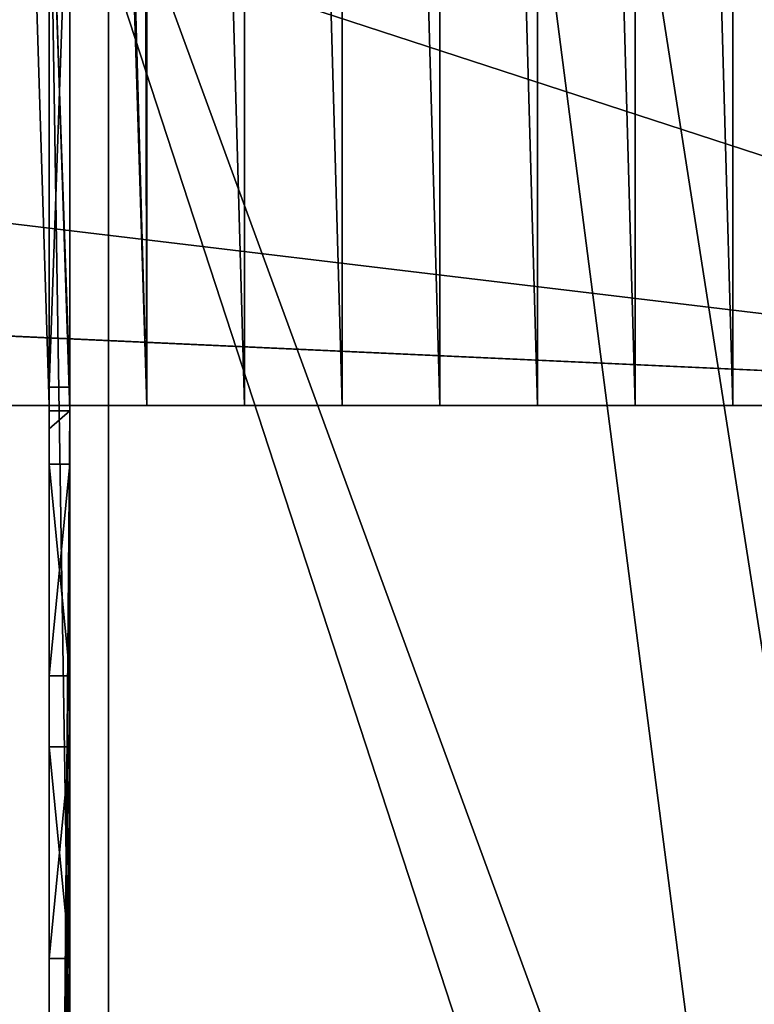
# Model space of a CAD drawing. Extents: x 22936 to 50368, y -4877 to 31080.
# Tile 380 of 601: x 46191 to 46439, y 3829 to 4161. Entities that reach past the tile are written whole.
import ezdxf

# ---------------------------------------------------------------- set-up
doc = ezdxf.new("R2010")
doc.units = 0
for name, color, linetype in [('01_GROS_OEUVRE', 251, 'CONTINUOUS'), ('03_COUVERTURE_BARDAGE', 44, 'CONTINUOUS'), ('04_MENUISERIES_EXT_', 40, 'CONTINUOUS'), ('05_VITRAGES', 40, 'CONTINUOUS'), ('08_AMENAGEMENTS_EXTERIEURS', 253, 'CONTINUOUS')]:
    doc.layers.add(name, color=color, linetype=linetype)

# ---------------------------------------------------------------- blocks, each defined once
blk = doc.blocks.new('GROUPER_11')
at = {"layer": '01_GROS_OEUVRE'}
for p, q in [((2068, 2624.22, -50), (2068, 1093, -50)), ((2068, 2624.22, 60), (2068, 1328, 60)), ((2088, 2604.22, 60), (2088, 1348, 60)), ((2088, 2604.22, 30), (2088, 1348, 30))]:
    blk.add_line(p, q, dxfattribs=at)
mesh = blk.add_polyface(dxfattribs=at)
corners = [(2068, 2624.22, -50), (2568, 1093, -50), (2068, 1093, -50), (2568, 2624.22, -50)]
mesh.append_faces([[corners[k] for k in face] for face in [(0, 1, 2), (1, 0, 3)]], dxfattribs={"vtx0": -1})
mesh = blk.add_polyface(dxfattribs=at)
corners = [(2068, 1328, 60), (2088, 1348, 60), (2068, 2624.22, 60), (2568, 1328, 60), (2548, 1348, 60), (2568, 2624.22, 60), (2088, 2604.22, 60), (2548, 2604.22, 60)]
mesh.append_faces([[corners[k] for k in face] for face in [(0, 1, 2), (1, 3, 4), (2, 6, 5), (6, 2, 1)]], dxfattribs={"vtx0": -1, "vtx1": -1})
mesh.append_faces([[corners[k] for k in face] for face in [(1, 0, 3), (4, 3, 5), (5, 6, 7), (5, 7, 4)]], dxfattribs={"vtx0": -1, "vtx2": -1})
at = {"layer": '01_GROS_OEUVRE', "color": 9}
mesh = blk.add_polyface(dxfattribs=at)
corners = [(2068, 2624.22, 60), (2068, 1328), (2068, 1328, 60), (2068, 1093, -50), (2068, 1093), (2068, 2624.22, -50)]
mesh.append_faces([[corners[k] for k in face] for face in [(0, 1, 2), (1, 3, 4)]], dxfattribs={"vtx0": -1, "color": 9})
mesh.append_faces([[corners[k] for k in face] for face in [(3, 1, 5), (5, 1, 0)]], dxfattribs={"vtx0": -1, "vtx1": -1, "color": 9})
at = {"layer": '01_GROS_OEUVRE', "color": 253}
mesh = blk.add_polyface(dxfattribs=at)
corners = [(2548, 1348, 30), (2088, 2604.22, 30), (2088, 1348, 30), (2548, 2604.22, 30)]
mesh.append_faces([[corners[k] for k in face] for face in [(0, 1, 2), (1, 0, 3)]], dxfattribs={"vtx0": -1, "color": 253})
at = {"layer": '01_GROS_OEUVRE'}
mesh = blk.add_polyface(dxfattribs=at)
corners = [(2088, 2604.22, 30), (2088, 1348, 60), (2088, 1348, 30), (2088, 2604.22, 60)]
mesh.append_faces([[corners[k] for k in face] for face in [(0, 1, 2), (1, 0, 3)]], dxfattribs={"vtx0": -1})
blk = doc.blocks.new('GROUPER_15')
at = {"layer": '08_AMENAGEMENTS_EXTERIEURS'}
blk.add_line((4229.78, 2624.22), (4229.78, 1093), dxfattribs=at)
mesh = blk.add_polyface(dxfattribs=at)
corners = [(3974.78, 2624.22), (4229.78, 1093), (3974.78, 1093), (4229.78, 2624.22)]
mesh.append_faces([[corners[k] for k in face] for face in [(0, 1, 2), (1, 0, 3)]], dxfattribs={"vtx0": -1})
blk = doc.blocks.new('GROUPER_54')
at = {"layer": '04_MENUISERIES_EXT_'}
for p, q in [((0, 1317.22, 240), (0, 1531.22, 240)), ((0, 1531.22), (0, 1317.22)), ((7, 1531.22), (7, 1317.22)), ((7, 1317.22, 240), (7, 1531.22, 240)), ((0, 1324.22, 233), (0, 1524.22, 233)), ((0, 1524.22, 7), (0, 1324.22, 7)), ((7, 1524.22, 7), (7, 1324.22, 7)), ((7, 1324.22, 233), (7, 1524.22, 233)), ((0, 1324.22, 7), (7, 1324.22, 7)), ((0, 1324.22, 7), (0, 1324.22, 233)), ((0, 1324.22, 233), (7, 1324.22, 233)), ((7, 1324.22, 7), (7, 1324.22, 233)), ((0, 1112.22, 240), (0, 1317.22, 240)), ((0, 1317.22), (0, 1317.22, 240)), ((0, 1317.22), (0, 1316.22)), ((0, 1316.22), (0, 1310.22)), ((0, 1316.22), (7, 1316.22)), ((7, 1112.22, 240), (7, 1317.22, 240)), ((7, 1317.22), (7, 1317.22, 240)), ((7, 1317.22), (7, 1316.22)), ((7, 1316.22), (7, 1310.22)), ((0, 1310.22, 233), (0, 1310.22)), ((0, 1310.22), (0, 1214.72)), ((0, 1214.72, 233), (0, 1310.22, 233)), ((7, 1214.72, 233), (7, 1310.22, 233)), ((7, 1310.22, 233), (7, 1310.22)), ((7, 1310.22), (7, 1214.72)), ((0, 1303.22, 7), (0, 1221.72, 7)), ((0, 1221.72, 226), (0, 1303.22, 226)), ((0, 1303.22, 226), (0, 1303.22, 7)), ((7, 1221.72, 226), (7, 1303.22, 226)), ((7, 1303.22, 7), (7, 1221.72, 7)), ((7, 1303.22, 226), (7, 1303.22, 7)), ((0, 1298.22, 12), (0, 1226.72, 12)), ((0, 1298.22, 221), (0, 1298.22, 12)), ((0, 1226.72, 221), (0, 1298.22, 221)), ((0, 1298.22, 12), (7, 1298.22, 12)), ((0, 1298.22, 221), (7, 1298.22, 221)), ((7, 1298.22, 221), (7, 1298.22, 12)), ((7, 1298.22, 12), (7, 1226.72, 12)), ((7, 1226.72, 221), (7, 1298.22, 221)), ((0, 1226.72, 12), (0, 1226.72, 221)), ((0, 1226.72, 12), (7, 1226.72, 12)), ((0, 1226.72, 221), (7, 1226.72, 221)), ((7, 1226.72, 12), (7, 1226.72, 221)), ((0, 1221.72, 7), (0, 1221.72, 226)), ((7, 1221.72, 7), (7, 1221.72, 226)), ((0, 1214.72, 233), (0, 1214.72)), ((0, 1119.22, 233), (0, 1214.72, 233)), ((0, 1214.72), (0, 1119.22)), ((7, 1119.22, 233), (7, 1214.72, 233)), ((7, 1214.72, 233), (7, 1214.72)), ((7, 1214.72), (7, 1119.22)), ((0, 1207.72, 7), (0, 1126.22, 7)), ((0, 1207.72, 226), (0, 1207.72, 7)), ((0, 1126.22, 226), (0, 1207.72, 226)), ((7, 1126.22, 226), (7, 1207.72, 226)), ((7, 1207.72, 7), (7, 1126.22, 7)), ((7, 1207.72, 226), (7, 1207.72, 7)), ((0, 1131.22, 221), (0, 1202.72, 221)), ((0, 1202.72, 221), (7, 1202.72, 221)), ((0, 1202.72, 221), (0, 1202.72, 12)), ((0, 1202.72, 12), (0, 1131.22, 12)), ((0, 1202.72, 12), (7, 1202.72, 12)), ((7, 1131.22, 221), (7, 1202.72, 221)), ((7, 1202.72, 221), (7, 1202.72, 12)), ((7, 1202.72, 12), (7, 1131.22, 12)), ((0, 1131.22, 221), (7, 1131.22, 221)), ((0, 1131.22, 12), (0, 1131.22, 221)), ((0, 1131.22, 12), (7, 1131.22, 12)), ((7, 1131.22, 12), (7, 1131.22, 221)), ((0, 1126.22, 7), (0, 1126.22, 226)), ((7, 1126.22, 7), (7, 1126.22, 226)), ((0, 1119.22), (0, 1119.22, 233)), ((0, 1119.22), (0, 1112.22)), ((7, 1119.22), (7, 1119.22, 233)), ((7, 1119.22), (7, 1112.22))]:
    blk.add_line(p, q, dxfattribs=at)
mesh = blk.add_polyface(dxfattribs=at)
corners = [(0, 1317.22, 240), (0, 1324.22, 233), (0, 1324.22, 7), (0, 1531.22, 240), (0, 1524.22, 233), (0, 1531.22), (0, 1317.22), (0, 1524.22, 7)]
mesh.append_faces([[corners[k] for k in face] for face in [(1, 3, 4), (6, 2, 5)]], dxfattribs={"vtx0": -1, "vtx1": -1})
mesh.append_faces([[corners[k] for k in face] for face in [(0, 1, 2), (1, 0, 3), (4, 3, 5), (2, 6, 0), (5, 2, 7), (5, 7, 4)]], dxfattribs={"vtx0": -1, "vtx2": -1})
mesh = blk.add_polyface(dxfattribs=at)
corners = [(7, 1531.22), (7, 1317.22), (0, 1531.22), (0, 1316.22), (0, 1317.22), (7, 1316.22)]
mesh.append_faces([[corners[k] for k in face] for face in [(2, 3, 4)]], dxfattribs={"vtx0": -1})
mesh.append_faces([[corners[k] for k in face] for face in [(3, 2, 5), (5, 2, 1)]], dxfattribs={"vtx0": -1, "vtx1": -1})
mesh.append_faces([[corners[k] for k in face] for face in [(0, 1, 2)]], dxfattribs={"vtx1": -1})
mesh = blk.add_polyface(dxfattribs=at)
corners = [(7, 1317.22), (7, 1324.22, 7), (7, 1317.22, 240), (7, 1531.22), (7, 1524.22, 7), (7, 1524.22, 233), (7, 1324.22, 233), (7, 1531.22, 240)]
mesh.append_faces([[corners[k] for k in face] for face in [(0, 1, 2), (1, 3, 4), (4, 3, 5), (2, 6, 7), (6, 2, 1), (7, 5, 3)]], dxfattribs={"vtx0": -1, "vtx1": -1})
mesh.append_faces([[corners[k] for k in face] for face in [(1, 0, 3), (7, 6, 5)]], dxfattribs={"vtx0": -1, "vtx2": -1})
mesh = blk.add_polyface(dxfattribs=at)
corners = [(7, 1324.22, 7), (0, 1524.22, 7), (0, 1324.22, 7), (7, 1524.22, 7)]
mesh.append_faces([[corners[k] for k in face] for face in [(0, 1, 2), (1, 0, 3)]], dxfattribs={"vtx0": -1})
mesh = blk.add_polyface(dxfattribs=at)
corners = [(7, 1524.22, 233), (0, 1324.22, 233), (0, 1524.22, 233), (7, 1324.22, 233)]
mesh.append_faces([[corners[k] for k in face] for face in [(0, 1, 2), (1, 0, 3)]], dxfattribs={"vtx0": -1})
mesh = blk.add_polyface(dxfattribs=at)
corners = [(0, 1324.22, 233), (7, 1324.22, 7), (0, 1324.22, 7), (7, 1324.22, 233)]
mesh.append_faces([[corners[k] for k in face] for face in [(0, 1, 2), (1, 0, 3)]], dxfattribs={"vtx0": -1})
mesh = blk.add_polyface(dxfattribs=at)
corners = [(0, 1112.22, 240), (0, 1119.22), (0, 1112.22), (0, 1119.22, 233), (0, 1317.22, 240), (0, 1214.72, 233), (0, 1310.22, 233), (0, 1316.22), (0, 1317.22), (0, 1310.22)]
mesh.append_faces([[corners[k] for k in face] for face in [(0, 1, 2), (7, 4, 8)]], dxfattribs={"vtx0": -1})
mesh.append_faces([[corners[k] for k in face] for face in [(1, 0, 3), (3, 4, 5), (5, 4, 6)]], dxfattribs={"vtx0": -1, "vtx1": -1})
mesh.append_faces([[corners[k] for k in face] for face in [(6, 4, 7)]], dxfattribs={"vtx0": -1, "vtx1": -1, "vtx2": -1})
mesh.append_faces([[corners[k] for k in face] for face in [(3, 0, 4)]], dxfattribs={"vtx0": -1, "vtx2": -1})
mesh.append_faces([[corners[k] for k in face] for face in [(7, 9, 6)]], dxfattribs={"vtx2": -1})
mesh = blk.add_polyface(dxfattribs=at)
corners = [(7, 1316.22), (0, 1310.22), (0, 1316.22), (0, 470.22), (0, 235), (7, 1310.22), (7, 1214.72), (7, 7), (7, 1112.22), (7, 117.5), (7, 1119.22), (7, 898.22), (7, 684.22), (7, 470.22), (7, 228), (7, 235), (0, 7), (7, 0), (0, 0), (0, 117.5), (0, 228), (0, 1119.22), (0, 1214.72), (0, 1112.22), (0, 898.22), (0, 684.22)]
mesh.append_faces([[corners[k] for k in face] for face in [(0, 1, 2), (8, 6, 10), (14, 13, 15), (16, 17, 18), (1, 21, 22)]], dxfattribs={"vtx0": -1})
mesh.append_faces([[corners[k] for k in face] for face in [(3, 0, 4), (7, 8, 9), (9, 13, 14), (17, 4, 7), (21, 1, 23), (23, 1, 24), (24, 1, 25), (25, 1, 3)]], dxfattribs={"vtx0": -1, "vtx1": -1})
mesh.append_faces([[corners[k] for k in face] for face in [(1, 0, 3), (4, 6, 7), (8, 7, 6)]], dxfattribs={"vtx0": -1, "vtx1": -1, "vtx2": -1})
mesh.append_faces([[corners[k] for k in face] for face in [(4, 0, 5), (4, 5, 6), (9, 8, 11), (9, 11, 12), (9, 12, 13), (17, 16, 19), (17, 19, 20), (17, 20, 4)]], dxfattribs={"vtx0": -1, "vtx2": -1})
mesh = blk.add_polyface(dxfattribs=at)
corners = [(7, 1316.22), (7, 1310.22, 233), (7, 1310.22), (7, 1119.22), (7, 1112.22, 240), (7, 1112.22), (7, 1119.22, 233), (7, 1317.22, 240), (7, 1214.72, 233), (7, 1317.22)]
mesh.append_faces([[corners[k] for k in face] for face in [(0, 1, 2), (3, 4, 5), (7, 0, 9)]], dxfattribs={"vtx0": -1})
mesh.append_faces([[corners[k] for k in face] for face in [(4, 6, 7)]], dxfattribs={"vtx0": -1, "vtx1": -1})
mesh.append_faces([[corners[k] for k in face] for face in [(7, 1, 0)]], dxfattribs={"vtx0": -1, "vtx1": -1, "vtx2": -1})
mesh.append_faces([[corners[k] for k in face] for face in [(4, 3, 6), (7, 6, 8), (7, 8, 1)]], dxfattribs={"vtx0": -1, "vtx2": -1})
mesh = blk.add_polyface(dxfattribs=at)
corners = [(0, 1214.72, 233), (0, 1221.72, 226), (0, 1221.72, 7), (0, 1310.22, 233), (0, 1303.22, 226), (0, 1310.22), (0, 1214.72), (0, 1303.22, 7)]
mesh.append_faces([[corners[k] for k in face] for face in [(1, 3, 4), (6, 2, 5)]], dxfattribs={"vtx0": -1, "vtx1": -1})
mesh.append_faces([[corners[k] for k in face] for face in [(0, 1, 2), (1, 0, 3), (4, 3, 5), (2, 6, 0), (5, 2, 7), (5, 7, 4)]], dxfattribs={"vtx0": -1, "vtx2": -1})
mesh = blk.add_polyface(dxfattribs=at)
corners = [(7, 1214.72), (7, 1221.72, 7), (7, 1214.72, 233), (7, 1310.22), (7, 1303.22, 7), (7, 1303.22, 226), (7, 1221.72, 226), (7, 1310.22, 233)]
mesh.append_faces([[corners[k] for k in face] for face in [(0, 1, 2), (1, 3, 4), (4, 3, 5), (2, 6, 7), (6, 2, 1), (7, 5, 3)]], dxfattribs={"vtx0": -1, "vtx1": -1})
mesh.append_faces([[corners[k] for k in face] for face in [(1, 0, 3), (7, 6, 5)]], dxfattribs={"vtx0": -1, "vtx2": -1})
mesh = blk.add_polyface(dxfattribs=at)
corners = [(0, 1221.72, 226), (0, 1226.72, 221), (0, 1226.72, 12), (0, 1303.22, 226), (0, 1298.22, 221), (0, 1303.22, 7), (0, 1221.72, 7), (0, 1298.22, 12)]
mesh.append_faces([[corners[k] for k in face] for face in [(1, 3, 4), (6, 2, 5)]], dxfattribs={"vtx0": -1, "vtx1": -1})
mesh.append_faces([[corners[k] for k in face] for face in [(0, 1, 2), (1, 0, 3), (4, 3, 5), (2, 6, 0), (5, 2, 7), (5, 7, 4)]], dxfattribs={"vtx0": -1, "vtx2": -1})
mesh = blk.add_polyface(dxfattribs=at)
corners = [(7, 1221.72, 7), (7, 1226.72, 12), (7, 1221.72, 226), (7, 1303.22, 7), (7, 1298.22, 12), (7, 1298.22, 221), (7, 1226.72, 221), (7, 1303.22, 226)]
mesh.append_faces([[corners[k] for k in face] for face in [(0, 1, 2), (1, 3, 4), (4, 3, 5), (2, 6, 7), (6, 2, 1), (7, 5, 3)]], dxfattribs={"vtx0": -1, "vtx1": -1})
mesh.append_faces([[corners[k] for k in face] for face in [(1, 0, 3), (7, 6, 5)]], dxfattribs={"vtx0": -1, "vtx2": -1})
mesh = blk.add_polyface(dxfattribs=at)
corners = [(7, 1226.72, 12), (0, 1298.22, 12), (0, 1226.72, 12), (7, 1298.22, 12)]
mesh.append_faces([[corners[k] for k in face] for face in [(0, 1, 2), (1, 0, 3)]], dxfattribs={"vtx0": -1})
mesh = blk.add_polyface(dxfattribs=at)
corners = [(7, 1298.22, 12), (0, 1298.22, 221), (0, 1298.22, 12), (7, 1298.22, 221)]
mesh.append_faces([[corners[k] for k in face] for face in [(0, 1, 2), (1, 0, 3)]], dxfattribs={"vtx0": -1})
mesh = blk.add_polyface(dxfattribs=at)
corners = [(7, 1298.22, 221), (0, 1226.72, 221), (0, 1298.22, 221), (7, 1226.72, 221)]
mesh.append_faces([[corners[k] for k in face] for face in [(0, 1, 2), (1, 0, 3)]], dxfattribs={"vtx0": -1})
mesh = blk.add_polyface(dxfattribs=at)
corners = [(0, 1226.72, 221), (7, 1226.72, 12), (0, 1226.72, 12), (7, 1226.72, 221)]
mesh.append_faces([[corners[k] for k in face] for face in [(0, 1, 2), (1, 0, 3)]], dxfattribs={"vtx0": -1})
mesh = blk.add_polyface(dxfattribs=at)
corners = [(0, 1119.22, 233), (0, 1126.22, 226), (0, 1126.22, 7), (0, 1214.72, 233), (0, 1207.72, 226), (0, 1214.72), (0, 1119.22), (0, 1207.72, 7)]
mesh.append_faces([[corners[k] for k in face] for face in [(1, 3, 4), (6, 2, 5)]], dxfattribs={"vtx0": -1, "vtx1": -1})
mesh.append_faces([[corners[k] for k in face] for face in [(0, 1, 2), (1, 0, 3), (4, 3, 5), (2, 6, 0), (5, 2, 7), (5, 7, 4)]], dxfattribs={"vtx0": -1, "vtx2": -1})
mesh = blk.add_polyface(dxfattribs=at)
corners = [(7, 1119.22), (7, 1126.22, 7), (7, 1119.22, 233), (7, 1214.72), (7, 1207.72, 7), (7, 1207.72, 226), (7, 1126.22, 226), (7, 1214.72, 233)]
mesh.append_faces([[corners[k] for k in face] for face in [(0, 1, 2), (1, 3, 4), (4, 3, 5), (2, 6, 7), (6, 2, 1), (7, 5, 3)]], dxfattribs={"vtx0": -1, "vtx1": -1})
mesh.append_faces([[corners[k] for k in face] for face in [(1, 0, 3), (7, 6, 5)]], dxfattribs={"vtx0": -1, "vtx2": -1})
mesh = blk.add_polyface(dxfattribs=at)
corners = [(0, 1126.22, 226), (0, 1131.22, 221), (0, 1131.22, 12), (0, 1207.72, 226), (0, 1202.72, 221), (0, 1207.72, 7), (0, 1126.22, 7), (0, 1202.72, 12)]
mesh.append_faces([[corners[k] for k in face] for face in [(1, 3, 4), (6, 2, 5)]], dxfattribs={"vtx0": -1, "vtx1": -1})
mesh.append_faces([[corners[k] for k in face] for face in [(0, 1, 2), (1, 0, 3), (4, 3, 5), (2, 6, 0), (5, 2, 7), (5, 7, 4)]], dxfattribs={"vtx0": -1, "vtx2": -1})
mesh = blk.add_polyface(dxfattribs=at)
corners = [(7, 1126.22, 7), (7, 1131.22, 12), (7, 1126.22, 226), (7, 1207.72, 7), (7, 1202.72, 12), (7, 1202.72, 221), (7, 1131.22, 221), (7, 1207.72, 226)]
mesh.append_faces([[corners[k] for k in face] for face in [(0, 1, 2), (1, 3, 4), (4, 3, 5), (2, 6, 7), (6, 2, 1), (7, 5, 3)]], dxfattribs={"vtx0": -1, "vtx1": -1})
mesh.append_faces([[corners[k] for k in face] for face in [(1, 0, 3), (7, 6, 5)]], dxfattribs={"vtx0": -1, "vtx2": -1})
mesh = blk.add_polyface(dxfattribs=at)
corners = [(7, 1202.72, 221), (0, 1131.22, 221), (0, 1202.72, 221), (7, 1131.22, 221)]
mesh.append_faces([[corners[k] for k in face] for face in [(0, 1, 2), (1, 0, 3)]], dxfattribs={"vtx0": -1})
mesh = blk.add_polyface(dxfattribs=at)
corners = [(7, 1131.22, 12), (0, 1202.72, 12), (0, 1131.22, 12), (7, 1202.72, 12)]
mesh.append_faces([[corners[k] for k in face] for face in [(0, 1, 2), (1, 0, 3)]], dxfattribs={"vtx0": -1})
mesh = blk.add_polyface(dxfattribs=at)
corners = [(7, 1202.72, 221), (0, 1202.72, 12), (7, 1202.72, 12), (0, 1202.72, 221)]
mesh.append_faces([[corners[k] for k in face] for face in [(0, 1, 2), (1, 0, 3)]], dxfattribs={"vtx0": -1})
mesh = blk.add_polyface(dxfattribs=at)
corners = [(0, 1131.22, 221), (7, 1131.22, 12), (0, 1131.22, 12), (7, 1131.22, 221)]
mesh.append_faces([[corners[k] for k in face] for face in [(0, 1, 2), (1, 0, 3)]], dxfattribs={"vtx0": -1})
blk = doc.blocks.new('GROUPER_57')
at = {"layer": '05_VITRAGES', "color": 8}
for p, q in [((0, 1312.22, 226), (0, 1512.22, 226)), ((0, 1512.22), (0, 1312.22)), ((7, 1512.22), (7, 1312.22)), ((7, 1312.22, 226), (7, 1512.22, 226)), ((0, 1312.22), (0, 1312.22, 226)), ((0, 1312.22, 226), (7, 1312.22, 226)), ((0, 1312.22), (7, 1312.22)), ((7, 1312.22), (7, 1312.22, 226)), ((0, 1214.72, 5), (0, 1286.22, 5)), ((0, 1286.22, 214), (0, 1214.72, 214)), ((0, 1286.22, 5), (0, 1286.22, 214)), ((0, 1286.22, 5), (7, 1286.22, 5)), ((0, 1286.22, 214), (7, 1286.22, 214)), ((7, 1286.22, 214), (7, 1214.72, 214)), ((7, 1214.72, 5), (7, 1286.22, 5)), ((7, 1286.22, 5), (7, 1286.22, 214)), ((0, 1214.72, 214), (0, 1214.72, 5)), ((0, 1214.72, 214), (7, 1214.72, 214)), ((0, 1214.72, 5), (7, 1214.72, 5)), ((7, 1214.72, 214), (7, 1214.72, 5)), ((0, 1119.22, 214), (0, 1190.72, 214)), ((0, 1190.72, 214), (0, 1190.72, 5)), ((0, 1190.72, 5), (0, 1119.22, 5)), ((0, 1190.72, 214), (7, 1190.72, 214)), ((0, 1190.72, 5), (7, 1190.72, 5)), ((7, 1190.72, 5), (7, 1119.22, 5)), ((7, 1119.22, 214), (7, 1190.72, 214)), ((7, 1190.72, 214), (7, 1190.72, 5)), ((0, 1119.22, 5), (0, 1119.22, 214)), ((0, 1119.22, 5), (7, 1119.22, 5)), ((0, 1119.22, 214), (7, 1119.22, 214)), ((7, 1119.22, 5), (7, 1119.22, 214))]:
    blk.add_line(p, q, dxfattribs=at)
mesh = blk.add_polyface(dxfattribs=at)
corners = [(0, 1312.22, 226), (0, 1512.22), (0, 1312.22), (0, 1512.22, 226)]
mesh.append_faces([[corners[k] for k in face] for face in [(0, 1, 2), (1, 0, 3)]], dxfattribs={"vtx0": -1, "color": 8})
mesh = blk.add_polyface(dxfattribs=at)
corners = [(7, 1512.22), (0, 1312.22), (0, 1512.22), (7, 1312.22)]
mesh.append_faces([[corners[k] for k in face] for face in [(0, 1, 2), (1, 0, 3)]], dxfattribs={"vtx0": -1, "color": 8})
mesh = blk.add_polyface(dxfattribs=at)
corners = [(7, 1312.22, 226), (0, 1512.22, 226), (0, 1312.22, 226), (7, 1512.22, 226)]
mesh.append_faces([[corners[k] for k in face] for face in [(0, 1, 2), (1, 0, 3)]], dxfattribs={"vtx0": -1, "color": 8})
mesh = blk.add_polyface(dxfattribs=at)
corners = [(7, 1512.22), (7, 1312.22, 226), (7, 1312.22), (7, 1512.22, 226)]
mesh.append_faces([[corners[k] for k in face] for face in [(0, 1, 2), (1, 0, 3)]], dxfattribs={"vtx0": -1, "color": 8})
mesh = blk.add_polyface(dxfattribs=at)
corners = [(7, 1312.22), (0, 1312.22, 226), (0, 1312.22), (7, 1312.22, 226)]
mesh.append_faces([[corners[k] for k in face] for face in [(0, 1, 2), (1, 0, 3)]], dxfattribs={"vtx0": -1, "color": 8})
mesh = blk.add_polyface(dxfattribs=at)
corners = [(0, 1214.72, 214), (0, 1286.22, 5), (0, 1214.72, 5), (0, 1286.22, 214)]
mesh.append_faces([[corners[k] for k in face] for face in [(0, 1, 2), (1, 0, 3)]], dxfattribs={"vtx0": -1, "color": 8})
mesh = blk.add_polyface(dxfattribs=at)
corners = [(0, 1286.22, 214), (7, 1286.22, 5), (0, 1286.22, 5), (7, 1286.22, 214)]
mesh.append_faces([[corners[k] for k in face] for face in [(0, 1, 2), (1, 0, 3)]], dxfattribs={"vtx0": -1, "color": 8})
mesh = blk.add_polyface(dxfattribs=at)
corners = [(7, 1214.72, 214), (0, 1286.22, 214), (0, 1214.72, 214), (7, 1286.22, 214)]
mesh.append_faces([[corners[k] for k in face] for face in [(0, 1, 2), (1, 0, 3)]], dxfattribs={"vtx0": -1, "color": 8})
mesh = blk.add_polyface(dxfattribs=at)
corners = [(7, 1286.22, 5), (0, 1214.72, 5), (0, 1286.22, 5), (7, 1214.72, 5)]
mesh.append_faces([[corners[k] for k in face] for face in [(0, 1, 2), (1, 0, 3)]], dxfattribs={"vtx0": -1, "color": 8})
mesh = blk.add_polyface(dxfattribs=at)
corners = [(7, 1286.22, 5), (7, 1214.72, 214), (7, 1214.72, 5), (7, 1286.22, 214)]
mesh.append_faces([[corners[k] for k in face] for face in [(0, 1, 2), (1, 0, 3)]], dxfattribs={"vtx0": -1, "color": 8})
mesh = blk.add_polyface(dxfattribs=at)
corners = [(7, 1214.72, 5), (0, 1214.72, 214), (0, 1214.72, 5), (7, 1214.72, 214)]
mesh.append_faces([[corners[k] for k in face] for face in [(0, 1, 2), (1, 0, 3)]], dxfattribs={"vtx0": -1, "color": 8})
mesh = blk.add_polyface(dxfattribs=at)
corners = [(0, 1119.22, 214), (0, 1190.72, 5), (0, 1119.22, 5), (0, 1190.72, 214)]
mesh.append_faces([[corners[k] for k in face] for face in [(0, 1, 2), (1, 0, 3)]], dxfattribs={"vtx0": -1, "color": 8})
mesh = blk.add_polyface(dxfattribs=at)
corners = [(7, 1119.22, 214), (0, 1190.72, 214), (0, 1119.22, 214), (7, 1190.72, 214)]
mesh.append_faces([[corners[k] for k in face] for face in [(0, 1, 2), (1, 0, 3)]], dxfattribs={"vtx0": -1, "color": 8})
mesh = blk.add_polyface(dxfattribs=at)
corners = [(0, 1190.72, 214), (7, 1190.72, 5), (0, 1190.72, 5), (7, 1190.72, 214)]
mesh.append_faces([[corners[k] for k in face] for face in [(0, 1, 2), (1, 0, 3)]], dxfattribs={"vtx0": -1, "color": 8})
mesh = blk.add_polyface(dxfattribs=at)
corners = [(7, 1190.72, 5), (0, 1119.22, 5), (0, 1190.72, 5), (7, 1119.22, 5)]
mesh.append_faces([[corners[k] for k in face] for face in [(0, 1, 2), (1, 0, 3)]], dxfattribs={"vtx0": -1, "color": 8})
mesh = blk.add_polyface(dxfattribs=at)
corners = [(7, 1190.72, 5), (7, 1119.22, 214), (7, 1119.22, 5), (7, 1190.72, 214)]
mesh.append_faces([[corners[k] for k in face] for face in [(0, 1, 2), (1, 0, 3)]], dxfattribs={"vtx0": -1, "color": 8})
mesh = blk.add_polyface(dxfattribs=at)
corners = [(7, 1119.22, 214), (0, 1119.22, 5), (7, 1119.22, 5), (0, 1119.22, 214)]
mesh.append_faces([[corners[k] for k in face] for face in [(0, 1, 2), (1, 0, 3)]], dxfattribs={"vtx0": -1, "color": 8})
blk = doc.blocks.new('GROUPER_116')
at = {"layer": '08_AMENAGEMENTS_EXTERIEURS'}
blk.add_line((480.49, 3076.22), (480.49, 0), dxfattribs=at)
mesh = blk.add_polyface(dxfattribs=at)
corners = [(460.49, 3331.22), (460.49, 3326.22), (94.11, 3239.87), (980.49, 3870.79), (980.49, 3518.79), (480.49, 3870.79), (1209.96, 3523.79), (1000.49, 3518.79), (1000.49, 3523.79), (1000.49, 3336.93), (1165.99, 2980.93), (1307.17, 3133.93), (1000.49, 2980.93), (980.49, 3336.93), (1116.94, 808.8), (980.49, 670.69), (980.49, 838.54), (1082.03, 648.56), (480.49, 3326.22), (460.49, 3076.22), (480.49, 3076.22), (480.49, 0), (980.49, 0), (460.49, 3071.22), (0, 3071.22)]
mesh.append_faces([[corners[k] for k in face] for face in [(6, 7, 8), (10, 6, 11), (15, 14, 17), (2, 23, 24)]], dxfattribs={"vtx0": -1})
mesh.append_faces([[corners[k] for k in face] for face in [(7, 13, 4), (13, 7, 9), (14, 15, 16), (18, 19, 1), (19, 18, 20), (20, 5, 21), (21, 5, 22), (22, 5, 15), (23, 2, 19)]], dxfattribs={"vtx0": -1, "vtx1": -1})
mesh.append_faces([[corners[k] for k in face] for face in [(7, 6, 9), (9, 6, 10), (15, 5, 4), (15, 4, 13), (19, 2, 1)]], dxfattribs={"vtx0": -1, "vtx1": -1, "vtx2": -1})
mesh.append_faces([[corners[k] for k in face] for face in [(20, 18, 5), (15, 13, 16)]], dxfattribs={"vtx0": -1, "vtx2": -1})
mesh.append_faces([[corners[k] for k in face] for face in [(0, 1, 2), (3, 4, 5)]], dxfattribs={"vtx1": -1})
mesh.append_faces([[corners[k] for k in face] for face in [(10, 12, 9)]], dxfattribs={"vtx2": -1})
blk = doc.blocks.new('GROUPER_6')
at = {"layer": '01_GROS_OEUVRE'}
for p, q in [((4328.02, 120.7, 926.42), (725.84, 120.7, 926.42)), ((3828.02, 120.7, 983.69), (3795.02, 120.7, 983.69)), ((3861.02, 120.7, 983.69), (3828.02, 120.7, 983.69)), ((3894.02, 120.7, 983.69), (3861.02, 120.7, 983.69)), ((3927.02, 120.7, 983.69), (3894.02, 120.7, 983.69)), ((3960.02, 120.7, 983.69), (3927.02, 120.7, 983.69)), ((3993.02, 120.7, 983.69), (3960.02, 120.7, 983.69)), ((4026.02, 120.7, 983.69), (3993.02, 120.7, 983.69)), ((4059.02, 120.7, 983.69), (4026.02, 120.7, 983.69)), ((4092.02, 120.7, 983.69), (4059.02, 120.7, 983.69))]:
    blk.add_line(p, q, dxfattribs=at)
at = {"layer": '03_COUVERTURE_BARDAGE'}
for p, q in [((3861.02, 1291.71, 1279.08), (3861.02, 120.7, 983.69)), ((3894.02, 1291.71, 1279.08), (3894.02, 120.7, 983.69)), ((3927.02, 1291.71, 1279.08), (3927.02, 120.7, 983.69)), ((3960.02, 1291.71, 1279.08), (3960.02, 120.7, 983.69)), ((3993.02, 1291.71, 1279.08), (3993.02, 120.7, 983.69)), ((4026.02, 1291.71, 1279.08), (4026.02, 120.7, 983.69)), ((4059.02, 1291.71, 1279.08), (4059.02, 120.7, 983.69)), ((3828.02, 1180.39, 1251), (3828.02, 120.7, 983.69))]:
    blk.add_line(p, q, dxfattribs=at)
at = {"layer": '01_GROS_OEUVRE'}
mesh = blk.add_polyface(dxfattribs=at)
corners = [(3828.02, 1180.39, 1251), (3861.02, 120.7, 983.69), (3828.02, 120.7, 983.69), (3828.02, 1291.71, 1279.08), (3858.02, 1291.71, 1279.08), (3861.02, 1291.71, 1279.08)]
mesh.append_faces([[corners[k] for k in face] for face in [(0, 1, 2), (1, 4, 5)]], dxfattribs={"vtx0": -1})
mesh.append_faces([[corners[k] for k in face] for face in [(1, 0, 3), (1, 3, 4)]], dxfattribs={"vtx0": -1, "vtx2": -1})
mesh = blk.add_polyface(dxfattribs=at)
corners = [(3861.02, 1291.71, 1279.08), (3894.02, 120.7, 983.69), (3861.02, 120.7, 983.69), (3894.02, 1291.71, 1279.08)]
mesh.append_faces([[corners[k] for k in face] for face in [(0, 1, 2), (1, 0, 3)]], dxfattribs={"vtx0": -1})
mesh = blk.add_polyface(dxfattribs=at)
corners = [(3894.02, 1291.71, 1279.08), (3927.02, 120.7, 983.69), (3894.02, 120.7, 983.69), (3927.02, 1291.71, 1279.08)]
mesh.append_faces([[corners[k] for k in face] for face in [(0, 1, 2), (1, 0, 3)]], dxfattribs={"vtx0": -1})
mesh = blk.add_polyface(dxfattribs=at)
corners = [(3927.02, 1291.71, 1279.08), (3960.02, 120.7, 983.69), (3927.02, 120.7, 983.69), (3960.02, 1291.71, 1279.08)]
mesh.append_faces([[corners[k] for k in face] for face in [(0, 1, 2), (1, 0, 3)]], dxfattribs={"vtx0": -1})
mesh = blk.add_polyface(dxfattribs=at)
corners = [(3960.02, 1291.71, 1279.08), (3993.02, 120.7, 983.69), (3960.02, 120.7, 983.69), (3993.02, 1291.71, 1279.08)]
mesh.append_faces([[corners[k] for k in face] for face in [(0, 1, 2), (1, 0, 3)]], dxfattribs={"vtx0": -1})
mesh = blk.add_polyface(dxfattribs=at)
corners = [(3993.02, 1291.71, 1279.08), (4026.02, 120.7, 983.69), (3993.02, 120.7, 983.69), (4026.02, 1291.71, 1279.08)]
mesh.append_faces([[corners[k] for k in face] for face in [(0, 1, 2), (1, 0, 3)]], dxfattribs={"vtx0": -1})
mesh = blk.add_polyface(dxfattribs=at)
corners = [(4026.02, 1291.71, 1279.08), (4059.02, 120.7, 983.69), (4026.02, 120.7, 983.69), (4059.02, 1291.71, 1279.08)]
mesh.append_faces([[corners[k] for k in face] for face in [(0, 1, 2), (1, 0, 3)]], dxfattribs={"vtx0": -1})
mesh = blk.add_polyface(dxfattribs=at)
corners = [(4059.02, 1291.71, 1279.08), (4092.02, 120.7, 983.69), (4059.02, 120.7, 983.69), (4092.02, 1291.71, 1279.08)]
mesh.append_faces([[corners[k] for k in face] for face in [(0, 1, 2), (1, 0, 3)]], dxfattribs={"vtx0": -1})
mesh = blk.add_polyface(dxfattribs=at)
corners = [(4328.02, 120.7, 926.42), (753.64, 283.81, 968.53), (725.84, 120.7, 926.42), (768.64, 283.81, 968.53), (2967.91, 283.81, 968.53), (3828.02, 283.81, 968.53), (4328.02, 283.81, 968.53), (4328.02, 164.33, 937.68), (906.47, 1180.39, 1200.04), (921.47, 1180.39, 1200.04), (907.24, 1184.9, 1201.2), (922.24, 1184.9, 1201.2)]
mesh.append_faces([[corners[k] for k in face] for face in [(0, 1, 2), (6, 0, 7), (10, 9, 11)]], dxfattribs={"vtx0": -1})
mesh.append_faces([[corners[k] for k in face] for face in [(3, 0, 4), (4, 0, 5), (5, 0, 6), (8, 9, 10)]], dxfattribs={"vtx0": -1, "vtx1": -1})
mesh.append_faces([[corners[k] for k in face] for face in [(1, 0, 3)]], dxfattribs={"vtx0": -1, "vtx1": -1, "vtx2": -1})
mesh.append_faces([[corners[k] for k in face] for face in [(3, 8, 1), (8, 3, 9)]], dxfattribs={"vtx0": -1, "vtx2": -1})
mesh = blk.add_polyface(dxfattribs=at)
corners = [(3795.02, 1180.39, 1251), (3828.02, 120.7, 983.69), (3795.02, 120.7, 983.69), (3828.02, 1180.39, 1251)]
mesh.append_faces([[corners[k] for k in face] for face in [(0, 1, 2), (1, 0, 3)]], dxfattribs={"vtx0": -1})
at = {"layer": '01_GROS_OEUVRE', "color": 7}
mesh = blk.add_polyface(dxfattribs=at)
corners = [(777.17, 333.81, 290), (802.15, 272.1, 290), (767.65, 277.98, 290), (2340.52, 333.81, 290), (1537.01, 268.57, 290), (1516.84, 150.28, 290), (2251.16, 268.57, 290), (2231, 150.28, 290), (2945.15, 150.28, 290), (2365.4, 447.96, 290), (2622.93, 333.81, 290), (2622.93, 447.96, 290), (2967.91, 283.81, 290), (3828.02, 333.81, 290), (3793.02, 283.81, 290), (3828.02, 283.81, 290)]
mesh.append_faces([[corners[k] for k in face] for face in [(0, 1, 2), (1, 4, 5), (4, 6, 7), (10, 9, 11), (14, 13, 15)]], dxfattribs={"vtx0": -1, "color": 7})
mesh.append_faces([[corners[k] for k in face] for face in [(6, 3, 8), (8, 10, 12), (12, 13, 14)]], dxfattribs={"vtx0": -1, "vtx1": -1, "color": 7})
mesh.append_faces([[corners[k] for k in face] for face in [(1, 3, 4), (4, 3, 6), (8, 9, 10)]], dxfattribs={"vtx0": -1, "vtx1": -1, "vtx2": -1, "color": 7})
mesh.append_faces([[corners[k] for k in face] for face in [(1, 0, 3), (8, 3, 9), (12, 10, 13)]], dxfattribs={"vtx0": -1, "vtx2": -1, "color": 7})
at = {"layer": '01_GROS_OEUVRE', "color": 253}
mesh = blk.add_polyface(dxfattribs=at)
corners = [(4328.02, 120.7, 983.69), (3828.02, 120.7, 983.69), (4328.02, 120.7, 977.38), (3861.02, 120.7, 983.69), (3927.02, 120.7, 983.69), (4323.02, 120.7, 983.69), (3894.02, 120.7, 983.69), (4059.02, 120.7, 983.69), (3960.02, 120.7, 983.69), (3993.02, 120.7, 983.69), (4026.02, 120.7, 983.69), (4191.02, 120.7, 983.69), (4092.02, 120.7, 983.69), (4125.02, 120.7, 983.69), (4158.02, 120.7, 983.69), (4224.02, 120.7, 983.69), (4257.02, 120.7, 983.69), (4290.02, 120.7, 983.69), (3729.02, 120.7, 983.69), (3696.02, 120.7, 983.69), (3762.02, 120.7, 983.69), (4328.02, 120.7, 932.72), (725.84, 120.7, 926.42), (4328.02, 120.7, 926.42), (725.84, 120.7, 983.69), (3630.02, 120.7, 983.69), (3795.02, 120.7, 983.69), (1089.02, 120.7, 983.69), (3663.02, 120.7, 983.69), (3531.02, 120.7, 983.69), (3498.02, 120.7, 983.69), (3564.02, 120.7, 983.69), (1815.02, 120.7, 983.69), (1452.02, 120.7, 983.69), (2904.02, 120.7, 983.69), (3267.02, 120.7, 983.69), (3597.02, 120.7, 983.69), (2178.02, 120.7, 983.69), (2541.02, 120.7, 983.69), (3432.02, 120.7, 983.69), (3465.02, 120.7, 983.69), (3366.02, 120.7, 983.69), (3333.02, 120.7, 983.69), (3399.02, 120.7, 983.69), (3300.02, 120.7, 983.69), (3168.02, 120.7, 983.69), (3135.02, 120.7, 983.69), (3201.02, 120.7, 983.69), (3234.02, 120.7, 983.69), (3069.02, 120.7, 983.69), (3102.02, 120.7, 983.69), (3003.02, 120.7, 983.69), (2970.02, 120.7, 983.69), (3036.02, 120.7, 983.69), (2937.02, 120.7, 983.69), (2805.02, 120.7, 983.69), (2772.02, 120.7, 983.69), (2838.02, 120.7, 983.69), (2871.02, 120.7, 983.69), (2706.02, 120.7, 983.69), (2739.02, 120.7, 983.69), (2640.02, 120.7, 983.69), (2607.02, 120.7, 983.69), (2673.02, 120.7, 983.69), (2574.02, 120.7, 983.69), (2442.02, 120.7, 983.69), (2409.02, 120.7, 983.69), (2475.02, 120.7, 983.69), (2508.02, 120.7, 983.69), (2343.02, 120.7, 983.69), (2376.02, 120.7, 983.69), (2277.02, 120.7, 983.69), (2244.02, 120.7, 983.69), (2310.02, 120.7, 983.69), (2211.02, 120.7, 983.69), (2079.02, 120.7, 983.69), (2046.02, 120.7, 983.69), (2112.02, 120.7, 983.69), (2145.02, 120.7, 983.69), (1980.02, 120.7, 983.69), (2013.02, 120.7, 983.69), (1914.02, 120.7, 983.69), (1881.02, 120.7, 983.69), (1947.02, 120.7, 983.69), (1848.02, 120.7, 983.69), (1716.02, 120.7, 983.69), (1683.02, 120.7, 983.69), (1749.02, 120.7, 983.69), (1782.02, 120.7, 983.69), (1617.02, 120.7, 983.69), (1650.02, 120.7, 983.69), (1551.02, 120.7, 983.69), (1518.02, 120.7, 983.69), (1584.02, 120.7, 983.69), (1485.02, 120.7, 983.69), (1353.02, 120.7, 983.69), (1320.02, 120.7, 983.69), (1386.02, 120.7, 983.69), (1419.02, 120.7, 983.69), (1254.02, 120.7, 983.69), (1287.02, 120.7, 983.69), (1188.02, 120.7, 983.69), (1155.02, 120.7, 983.69), (1221.02, 120.7, 983.69), (1122.02, 120.7, 983.69), (990.02, 120.7, 983.69), (957.02, 120.7, 983.69), (1023.02, 120.7, 983.69), (759.02, 120.7, 983.69), (1056.02, 120.7, 983.69), (924.02, 120.7, 983.69), (891.02, 120.7, 983.69), (858.02, 120.7, 983.69), (825.02, 120.7, 983.69), (792.02, 120.7, 983.69)]
mesh.append_faces([[corners[k] for k in face] for face in [(3, 4, 6), (9, 7, 10), (13, 11, 14), (16, 5, 17), (21, 22, 23), (25, 19, 28), (39, 30, 40), (35, 42, 44), (49, 46, 50), (34, 52, 54), (59, 56, 60), (38, 62, 64), (69, 66, 70), (37, 72, 74), (79, 76, 80), (32, 82, 84), (89, 86, 90), (33, 92, 94), (99, 96, 100), (27, 102, 104), (108, 113, 114)]], dxfattribs={"vtx0": -1, "color": 253})
mesh.append_faces([[corners[k] for k in face] for face in [(0, 1, 2), (1, 0, 3), (4, 7, 8), (8, 7, 9), (7, 11, 12), (12, 11, 13), (11, 5, 15), (15, 5, 16), (22, 21, 24), (48, 49, 35), (58, 59, 34), (68, 69, 38), (78, 79, 37), (88, 89, 32), (98, 99, 33)]], dxfattribs={"vtx0": -1, "vtx1": -1, "color": 253})
mesh.append_faces([[corners[k] for k in face] for face in [(3, 0, 4), (4, 5, 7), (7, 5, 11), (24, 2, 1), (24, 1, 25), (24, 25, 27), (25, 26, 19), (25, 32, 33), (32, 25, 34), (34, 25, 35), (32, 34, 37), (37, 34, 38), (35, 36, 39), (39, 36, 30), (42, 35, 39), (49, 48, 46), (52, 34, 49), (49, 34, 35), (59, 58, 56), (62, 38, 59), (59, 38, 34), (69, 68, 66), (72, 37, 69), (69, 37, 38), (79, 78, 76), (82, 32, 79), (79, 32, 37), (89, 88, 86), (92, 33, 89), (89, 33, 32), (99, 98, 96), (102, 27, 99), (99, 27, 33), (33, 27, 25), (108, 27, 106)]], dxfattribs={"vtx0": -1, "vtx1": -1, "vtx2": -1, "color": 253})
mesh.append_faces([[corners[k] for k in face] for face in [(4, 0, 5), (24, 21, 2), (25, 1, 26), (19, 26, 20), (35, 25, 36), (30, 36, 31), (42, 39, 43), (46, 48, 47), (52, 49, 53), (56, 58, 57), (62, 59, 63), (66, 68, 67), (72, 69, 73), (76, 78, 77), (82, 79, 83), (86, 88, 87), (92, 89, 93), (96, 98, 97), (102, 99, 103), (27, 108, 24), (106, 27, 109), (106, 109, 107), (108, 106, 110), (108, 110, 111), (108, 111, 112), (108, 112, 113)]], dxfattribs={"vtx0": -1, "vtx2": -1, "color": 253})
mesh.append_faces([[corners[k] for k in face] for face in [(18, 19, 20), (29, 30, 31), (41, 42, 43), (45, 46, 47), (51, 52, 53), (55, 56, 57), (61, 62, 63), (65, 66, 67), (71, 72, 73), (75, 76, 77), (81, 82, 83), (85, 86, 87), (91, 92, 93), (95, 96, 97), (101, 102, 103), (105, 106, 107)]], dxfattribs={"vtx1": -1, "color": 253})

msp = doc.modelspace()

# ---------------------------------------------------------------- block references
at = {"layer": '01_GROS_OEUVRE', "color": 251}
msp.add_blockref('GROUPER_6', (42373.17, 3910.33), dxfattribs=at)
at = {"layer": '01_GROS_OEUVRE', "color": 7}
msp.add_blockref('GROUPER_11', (44133.19, 1619.93, 290), dxfattribs=at)
at = {"layer": '04_MENUISERIES_EXT_', "color": 251}
msp.add_blockref('GROUPER_54', (46201.19, 2712.93), dxfattribs=at)
at = {"layer": '05_VITRAGES'}
msp.add_blockref('GROUPER_57', (46201.19, 2724.93, 7), dxfattribs=at)
at = {"layer": '08_AMENAGEMENTS_EXTERIEURS', "color": 254}
msp.add_blockref('GROUPER_15', (41971.41, 1619.93), dxfattribs=at)
at = {"layer": '08_AMENAGEMENTS_EXTERIEURS', "color": 7}
msp.add_blockref('GROUPER_116', (45720.7, 1619.93), dxfattribs=at)

doc.saveas('drawing.dxf')
